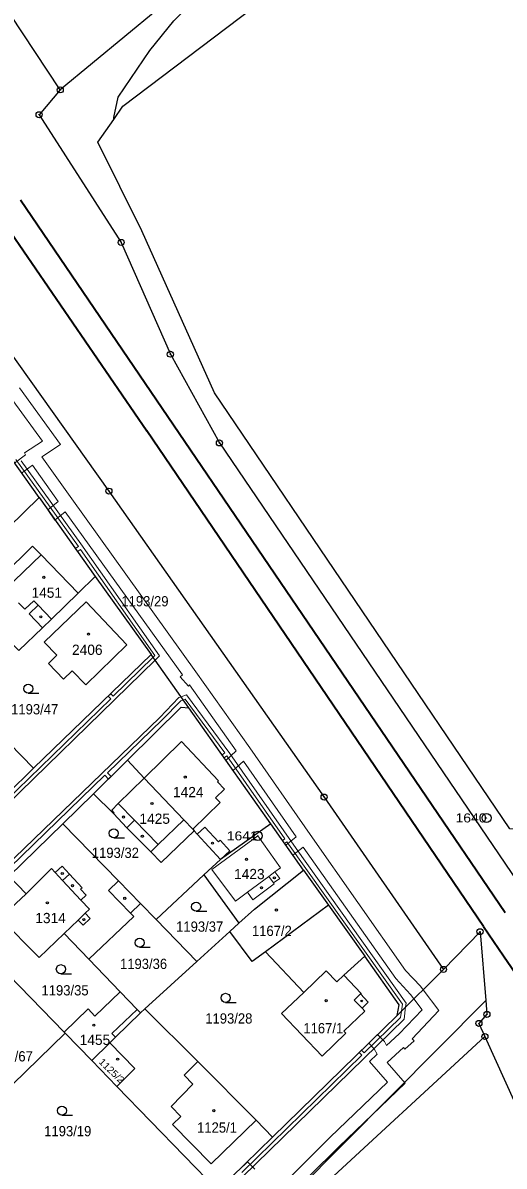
# Model space of a CAD drawing. Extents: x -679733 to -673243, y -1075091 to -1066557.
# Drawn here: x -676769.1 to -676689.4, y -1070238.7 to -1070049.2 of the extents above; entities that cross this region are included whole.
import ezdxf
from ezdxf.enums import TextEntityAlignment as Align

# ---------------------------------------------------------------- set-up
doc = ezdxf.new("R2010")
doc.units = 0
doc.header["$LTSCALE"] = 0.68
for name, color, linetype, lineweight in [('1', 7, 'Continuous', 25), ('13', 7, 'Continuous', 13), ('3', 7, 'Continuous', 25), ('4', 7, 'Continuous', 13), ('5', 7, 'Continuous', 25), ('6', 7, 'Continuous', 35), ('8', 7, 'Continuous', 25)]:
    doc.layers.add(name, color=color, linetype=linetype, lineweight=lineweight)
doc.layers.add('2', color=7, linetype='Continuous')

msp = doc.modelspace()

# ---------------------------------------------------------------- linework, layer by layer
at = {"layer": '1'}
for p, q in [((-676759.98, -1070143.71), (-676757.17, -1070140.97)), ((-676767.36, -1070172.74), (-676777.82, -1070162.08)), ((-676718.52, -1070195.43), (-676728.93, -1070203.14)), ((-676779.62, -1070198.64), (-676762.3, -1070216.47)), ((-676740.32, -1070204.74), (-676747.06, -1070197.82)), ((-676734.85, -1070199.78), (-676733.36, -1070198.43)), ((-676753.03, -1070209.78), (-676758.23, -1070204.36)), ((-676762.3, -1070216.47), (-676762.16, -1070216.61)), ((-676762.16, -1070216.61), (-676757.74, -1070221.17)), ((-676732.82, -1070254.27), (-676692.59, -1070217.19)), ((-676754.75, -1070218.25), (-676757.74, -1070221.17)), ((-676757.74, -1070221.17), (-676753.56, -1070225.48))]:
    msp.add_line(p, q, dxfattribs=at)
for points in [[(-676762.95, -1070060.3), (-676787.75, -1070022.76), (-676799.86, -1070004.4), (-676814.21, -1069982.79), (-676841.01, -1069942.42)], [(-676754.09, -1070065.2), (-676754.08, -1070064.87), (-676753.38, -1070061.52), (-676748.09, -1070053.75), (-676744.16, -1070048.87), (-676731.48, -1070036.23), (-676725.8, -1070030.05), (-676722.82, -1070025.97), (-676720.61, -1070021.69), (-676719.11, -1070017.96), (-676718.7, -1070012.97), (-676718.72, -1070007.64), (-676719.49, -1069999.96), (-676720.71, -1069995.39), (-676722.55, -1069991.24), (-676724.86, -1069987.23), (-676727.78, -1069983.74), (-676739.07, -1069972.03), (-676736.08, -1069969.29)], [(-676738.97, -1069976.09), (-676730.06, -1069985.69), (-676727.37, -1069989.37), (-676725.13, -1069993.44), (-676723.37, -1069997.66), (-676722.06, -1070002.19), (-676721.42, -1070006.58), (-676721.32, -1070011.24), (-676721.94, -1070016.09), (-676723.19, -1070019.99), (-676725.33, -1070024.32), (-676728.18, -1070028.48), (-676733.69, -1070034.78), (-676746.91, -1070047.06), (-676762.95, -1070060.3)], [(-676754.09, -1070065.2), (-676752.57, -1070063.02), (-676698.82, -1070022.28), (-676694.22, -1070018.27)], [(-676762.95, -1070060.3), (-676766.47, -1070064.42), (-676752.86, -1070085.57), (-676744.71, -1070104.11), (-676736.59, -1070118.82), (-676686.14, -1070193.11), (-676676.79, -1070183.97)], [(-676676.79, -1070183.97), (-676688.48, -1070182.77), (-676737.38, -1070110.52), (-676749.45, -1070083.66), (-676756.71, -1070068.96), (-676754.09, -1070065.2)], [(-676781.06, -1070090.05), (-676754.88, -1070126.8), (-676719.24, -1070177.5), (-676699.45, -1070206.07)], [(-676778.46, -1070139.56), (-676774.13, -1070135.34), (-676766.47, -1070127.87), (-676775.69, -1070114.92)], [(-676766.47, -1070127.87), (-676757.17, -1070140.97), (-676747.87, -1070153.86)], [(-676759.98, -1070143.71), (-676766.14, -1070137.34), (-676767.53, -1070135.9), (-676777.3, -1070145.51), (-676769.84, -1070153.23)], [(-676769.84, -1070153.23), (-676765.9, -1070149.46), (-676764.42, -1070148.02), (-676759.98, -1070143.71)], [(-676747.87, -1070153.86), (-676767.36, -1070172.74), (-676771.77, -1070177.03), (-676780.3, -1070185.34)], [(-676751.79, -1070171.39), (-676742.89, -1070162.63), (-676741.64, -1070162.74), (-676747.87, -1070153.86)], [(-676722.64, -1070189.62), (-676728.06, -1070181.95), (-676741.64, -1070162.74)], [(-676847.22, -1070264.34), (-676834.97, -1070252.44), (-676823.5, -1070241.3), (-676809.22, -1070227.45), (-676805.9, -1070224.23), (-676792.81, -1070211.49), (-676779.62, -1070198.64), (-676771.39, -1070190.64), (-676762.54, -1070181.94), (-676757.47, -1070176.96), (-676751.79, -1070171.39)], [(-676751.79, -1070171.39), (-676749.06, -1070174.35), (-676742.47, -1070181.25), (-676741, -1070182.84), (-676740.77, -1070183.09)], [(-676757.47, -1070176.96), (-676754.15, -1070180.22), (-676751.91, -1070182.58), (-676747.96, -1070186.58), (-676746.21, -1070188.35), (-676740.77, -1070183.09)], [(-676749.68, -1070195.13), (-676753.32, -1070191.4), (-676762.54, -1070181.94)], [(-676740.77, -1070183.09), (-676740.24, -1070183.66), (-676736.39, -1070187.83)], [(-676728.06, -1070181.95), (-676736.39, -1070187.83), (-676739.14, -1070190.4), (-676733.36, -1070198.43)], [(-676771.39, -1070190.64), (-676768.62, -1070193.53), (-676772.92, -1070197.56), (-676766.47, -1070204.11), (-676762.32, -1070200.1), (-676758.23, -1070204.36)], [(-676749.68, -1070195.13), (-676747.06, -1070197.82), (-676739.14, -1070190.4)], [(-676733.36, -1070198.43), (-676730.77, -1070196.08), (-676722.64, -1070189.62)], [(-676722.64, -1070189.62), (-676718.52, -1070195.43), (-676712.51, -1070203.89)], [(-676758.23, -1070204.36), (-676750.75, -1070197.31), (-676751.32, -1070196.73), (-676749.68, -1070195.13)], [(-676728.93, -1070203.14), (-676731.15, -1070204.78), (-676734.85, -1070199.78), (-676740.32, -1070204.74), (-676748.96, -1070212.58)], [(-676699.45, -1070206.07), (-676693.4, -1070199.83), (-676692.45, -1070211.22), (-676692.26, -1070213.51), (-676693.58, -1070215.01), (-676692.59, -1070217.19), (-676677.63, -1070250.24)], [(-676712.51, -1070203.89), (-676715.97, -1070207.04), (-676713.11, -1070210.04), (-676713.22, -1070210.14), (-676711.92, -1070211.52), (-676712.95, -1070212.51), (-676712.49, -1070212.99), (-676715.95, -1070216.3), (-676715.62, -1070216.66), (-676719.54, -1070220.46), (-676726.3, -1070213.4), (-676722.6, -1070209.87), (-676728.93, -1070203.14)], [(-676707.13, -1070213.69), (-676706.8, -1070211.93), (-676712.51, -1070203.89)], [(-676699.45, -1070206.07), (-676707.13, -1070213.69), (-676727.79, -1070233.88)], [(-676753.03, -1070209.78), (-676757.2, -1070213.79), (-676758.33, -1070212.58), (-676762.3, -1070216.47)], [(-676749.68, -1070213.28), (-676750.23, -1070212.71), (-676753.03, -1070209.78)], [(-676749.68, -1070213.28), (-676753.8, -1070217.31), (-676754.75, -1070218.25)], [(-676727.79, -1070233.88), (-676730.49, -1070231.04), (-676740.18, -1070221.35), (-676748.96, -1070212.58), (-676749.68, -1070213.28)], [(-676762.16, -1070216.61), (-676775.31, -1070229.41), (-676788.45, -1070242.2)], [(-676754.75, -1070218.25), (-676750.57, -1070222.5), (-676753.56, -1070225.48), (-676736.83, -1070242.7), (-676727.79, -1070233.88)]]:
    msp.add_lwpolyline(points, dxfattribs=at)
msp.add_lwpolyline([(-676758.74, -1070158.92), (-676751.91, -1070152.3), (-676758.65, -1070145.13), (-676765.62, -1070151.84), (-676763.51, -1070154.01), (-676764.92, -1070155.38), (-676762.41, -1070157.99), (-676760.99, -1070156.61)], close=True, dxfattribs=at)
at = {"layer": '13'}
for points in [[(-676777.23, -1070294.4), (-676762.16, -1070279.94), (-676746.3, -1070264.85), (-676737.35, -1070255.83), (-676726.71, -1070245.3), (-676716.74, -1070235.39), (-676705.8, -1070224.91), (-676708.78, -1070221.47), (-676706.09, -1070219.01), (-676705.88, -1070219.26), (-676704.31, -1070217.93), (-676704.62, -1070217.56), (-676700.25, -1070212.9), (-676702.84, -1070209.43), (-676703.27, -1070208.86), (-676705.73, -1070206.23), (-676721.56, -1070183.68), (-676731.53, -1070169.35), (-676740.46, -1070156.74), (-676761.04, -1070128.08), (-676765.98, -1070121.1), (-676762.92, -1070119.06), (-676769.68, -1070109.69)], [(-676770.81, -1070111.76), (-676765.92, -1070118.52), (-676768.86, -1070120.47), (-676768.69, -1070120.79), (-676770.54, -1070122.15)], [(-676776.38, -1070183.19), (-676747.2, -1070154.81), (-676746.48, -1070154.11), (-676759.54, -1070135.52), (-676769.43, -1070121.76)], [(-676770.3, -1070121.56), (-676759.94, -1070135.98), (-676760.48, -1070136.3), (-676760.12, -1070136.81), (-676759.6, -1070136.48), (-676747.26, -1070154.03), (-676747.55, -1070154.31), (-676754.17, -1070160.8), (-676754.59, -1070160.37), (-676755.02, -1070160.78), (-676754.59, -1070161.22), (-676773.95, -1070180)], [(-676769.35, -1070123.83), (-676767.57, -1070122.52), (-676763.31, -1070128.53), (-676765.02, -1070129.91), (-676763.83, -1070131.59), (-676762.13, -1070130.22), (-676742.71, -1070157.24), (-676743.09, -1070157.59), (-676741.69, -1070159.1), (-676741.51, -1070158.93), (-676733.8, -1070169.85), (-676735.5, -1070171.42), (-676734.31, -1070173.12), (-676732.59, -1070171.54), (-676723.85, -1070184.1), (-676725.58, -1070185.47), (-676724.39, -1070187.15), (-676722.7, -1070185.81), (-676707.37, -1070207.57), (-676704.89, -1070210.22), (-676704.36, -1070210.94), (-676703.01, -1070212.74), (-676706.77, -1070216.75), (-676708.88, -1070218.68), (-676709.24, -1070218.02), (-676710.36, -1070216.85), (-676711.84, -1070218.29), (-676710.92, -1070219.24), (-676710.44, -1070220.12), (-676711.72, -1070221.31), (-676708.72, -1070224.77), (-676718.22, -1070233.87), (-676727.42, -1070243.02)], [(-676778.13, -1070284.59), (-676751.12, -1070258.35), (-676742.93, -1070250.13), (-676732.76, -1070240.43), (-676705.99, -1070214.31), (-676705.72, -1070212.29), (-676705.64, -1070211.68), (-676723.85, -1070186.05), (-676734.88, -1070170.29), (-676742.04, -1070160.58), (-676742.93, -1070160.89), (-676743.29, -1070161.02), (-676746.47, -1070164.29), (-676772.12, -1070189.1)], [(-676771.33, -1070189.17), (-676755.57, -1070173.89), (-676754.98, -1070174.51), (-676754.54, -1070174.09), (-676755.14, -1070173.48), (-676746.05, -1070164.71), (-676742.95, -1070161.54), (-676742.57, -1070161.41), (-676742.26, -1070161.3), (-676735.7, -1070170.18), (-676736.15, -1070170.51), (-676735.81, -1070170.99), (-676735.35, -1070170.67), (-676725.74, -1070184.42), (-676726.12, -1070184.7), (-676725.78, -1070185.18), (-676725.39, -1070184.91), (-676706.26, -1070211.84), (-676706.41, -1070212.98), (-676706.55, -1070214.03), (-676712.59, -1070219.87), (-676713.01, -1070219.44), (-676713.44, -1070219.85), (-676713, -1070220.29), (-676732.87, -1070239.7)], [(-676730.73, -1070239.18), (-676731.95, -1070237.93), (-676733.42, -1070239.38)]]:
    msp.add_lwpolyline(points, dxfattribs=at)
at = {"layer": '3'}
for p, q in [((-676768.263, -1070160.3), (-676766.513, -1070160.3)), ((-676754.083, -1070184.25), (-676752.333, -1070184.25)), ((-676740.433, -1070196.43), (-676738.683, -1070196.43)), ((-676749.803, -1070202.39), (-676748.053, -1070202.39)), ((-676762.853, -1070206.78), (-676761.103, -1070206.78)), ((-676735.563, -1070211.53), (-676733.813, -1070211.53)), ((-676762.683, -1070230.22), (-676760.933, -1070230.22))]:
    msp.add_line(p, q, dxfattribs=at)
for centre in [(-676768.2629, -1070159.5498), (-676754.0829, -1070183.4998), (-676740.4329, -1070195.6798), (-676749.8029, -1070201.6398), (-676762.8529, -1070206.0298), (-676735.5629, -1070210.7798), (-676762.6829, -1070229.4698)]:
    msp.add_circle(centre, 0.75, dxfattribs=at)
at = {"layer": '4'}
for p, q in [((-676766.14, -1070137.34), (-676772.03, -1070143.04)), ((-676769.88, -1070145.29), (-676768.8, -1070146.39)), ((-676768.8, -1070146.39), (-676767.33, -1070144.96)), ((-676766.63, -1070145.68), (-676768.11, -1070147.11)), ((-676767.33, -1070144.96), (-676766.63, -1070145.68)), ((-676766.63, -1070145.68), (-676764.42, -1070148.02)), ((-676768.11, -1070147.11), (-676765.9, -1070149.46)), ((-676749.06, -1070174.35), (-676742.85, -1070168.31)), ((-676742.85, -1070168.31), (-676736.72, -1070174.82)), ((-676753.34, -1070178.59), (-676749.06, -1070174.35)), ((-676737.24, -1070177.62), (-676735.76, -1070176.18)), ((-676736.91, -1070175), (-676736.72, -1070174.82)), ((-676735.76, -1070176.18), (-676736.91, -1070175)), ((-676736.46, -1070178.42), (-676737.24, -1070177.62)), ((-676754.43, -1070179.67), (-676753.34, -1070178.59)), ((-676754.02, -1070180.09), (-676754.43, -1070179.67)), ((-676750.66, -1070181.35), (-676753.34, -1070178.59)), ((-676741, -1070182.84), (-676736.46, -1070178.42)), ((-676754.15, -1070180.22), (-676754.02, -1070180.09)), ((-676751.91, -1070182.58), (-676750.66, -1070181.35)), ((-676746.73, -1070185.38), (-676750.66, -1070181.35)), ((-676742.47, -1070181.25), (-676746.73, -1070185.38)), ((-676740.24, -1070183.66), (-676738.97, -1070182.49)), ((-676738.97, -1070182.49), (-676736.73, -1070184.9)), ((-676747.96, -1070186.58), (-676746.73, -1070185.38)), ((-676730.23, -1070183.93), (-676737.82, -1070189.51)), ((-676736.73, -1070184.9), (-676736.46, -1070184.65)), ((-676736.46, -1070184.65), (-676734.85, -1070186.4)), ((-676730.23, -1070183.93), (-676726.45, -1070189.24)), ((-676734.85, -1070186.4), (-676736.39, -1070187.83)), ((-676768.62, -1070193.53), (-676764.39, -1070189.36)), ((-676764.39, -1070189.36), (-676763.78, -1070190.01)), ((-676763.78, -1070190.01), (-676762.65, -1070188.96)), ((-676762.65, -1070188.96), (-676761.44, -1070190.27)), ((-676727.38, -1070189.92), (-676726.45, -1070189.24)), ((-676763.78, -1070190.01), (-676762.56, -1070191.32)), ((-676761.44, -1070190.27), (-676762.56, -1070191.32)), ((-676762.56, -1070191.32), (-676759.52, -1070194.59)), ((-676761.44, -1070190.27), (-676759.34, -1070192.52)), ((-676737.82, -1070189.51), (-676733.94, -1070194.75)), ((-676731.95, -1070193.29), (-676728.4, -1070190.67)), ((-676728.4, -1070190.67), (-676727.38, -1070189.92)), ((-676727.62, -1070191.74), (-676728.4, -1070190.67)), ((-676726.59, -1070190.98), (-676727.62, -1070191.74)), ((-676727.38, -1070189.92), (-676726.59, -1070190.98)), ((-676759.34, -1070192.52), (-676759.59, -1070192.76)), ((-676759.59, -1070192.76), (-676758.65, -1070193.78)), ((-676753.32, -1070191.4), (-676754.96, -1070193)), ((-676754.96, -1070193), (-676751.32, -1070196.73)), ((-676731.04, -1070194.52), (-676727.5, -1070191.9)), ((-676727.62, -1070191.74), (-676727.5, -1070191.9)), ((-676758.65, -1070193.78), (-676759.52, -1070194.59)), ((-676759.52, -1070194.59), (-676758.13, -1070196.08)), ((-676733.94, -1070194.75), (-676731.95, -1070193.29)), ((-676731.95, -1070193.29), (-676731.04, -1070194.52)), ((-676758.85, -1070196.77), (-676760.01, -1070197.88)), ((-676758.13, -1070196.08), (-676758.85, -1070196.77)), ((-676758.02, -1070197.64), (-676758.85, -1070196.77)), ((-676760.01, -1070197.88), (-676762.32, -1070200.1)), ((-676760.01, -1070197.88), (-676759.18, -1070198.75)), ((-676759.18, -1070198.75), (-676758.02, -1070197.64)), ((-676718.87, -1070206.31), (-676722.6, -1070209.87)), ((-676718.87, -1070206.31), (-676717.12, -1070208.14)), ((-676715.97, -1070207.04), (-676717.12, -1070208.14)), ((-676713.22, -1070210.14), (-676714.26, -1070211.14)), ((-676692.45, -1070211.22), (-676761.58, -1070280.77)), ((-676714.26, -1070211.14), (-676712.95, -1070212.51)), ((-676754.4, -1070216.67), (-676750.23, -1070212.71)), ((-676754.4, -1070216.67), (-676753.8, -1070217.31)), ((-676740.18, -1070221.35), (-676742.44, -1070223.61)), ((-676744.57, -1070228.81), (-676740.97, -1070225.07)), ((-676740.97, -1070225.07), (-676742.44, -1070223.61)), ((-676742.98, -1070230.47), (-676744.57, -1070228.81)), ((-676744.33, -1070231.76), (-676742.98, -1070230.47)), ((-676730.49, -1070231.04), (-676737.95, -1070238.29)), ((-676737.95, -1070238.29), (-676744.33, -1070231.76))]:
    msp.add_line(p, q, dxfattribs=at)
at = {"layer": '5'}
for centre, radius in [((-676765.6768, -1070141.0892), 0.175), ((-676766.1668, -1070147.6292), 0.175), ((-676758.2668, -1070150.4892), 0.175), ((-676742.2368, -1070174.1892), 0.175), ((-676747.7568, -1070178.5792), 0.175), ((-676752.4768, -1070180.8092), 0.175), ((-676749.3468, -1070183.9992), 0.175), ((-676737.7268, -1070185.1492), 0.175), ((-676732.0968, -1070187.8192), 0.175), ((-676762.6168, -1070190.1692), 0.175), ((-676727.4668, -1070190.8792), 0.175), ((-676760.9368, -1070192.1792), 0.175), ((-676729.6068, -1070192.5292), 0.175), ((-676765.0868, -1070195.0192), 0.175), ((-676752.2668, -1070194.2892), 0.175), ((-676727.1368, -1070196.2292), 0.175), ((-676759.0368, -1070197.8092), 0.175), ((-676718.8968, -1070211.2392), 0.175), ((-676713.0046, -1070211.2994), 0.1172), ((-676757.3768, -1070215.2992), 0.175), ((-676753.4468, -1070220.9292), 0.175), ((-676737.4968, -1070229.4792), 0.175)]:
    msp.add_circle(centre, radius, dxfattribs=at)
at = {"layer": '6'}
for p, q in [((-676769.54, -1070078.53), (-676745.1, -1070114.41)), ((-676773.16, -1070081), (-676748.63, -1070116.81)), ((-676745.1, -1070114.41), (-676689.23, -1070196.64)), ((-676692.82, -1070198.94), (-676748.63, -1070116.81)), ((-676692.82, -1070198.94), (-676689.51, -1070203.81)), ((-676689.51, -1070203.81), (-676659.09, -1070248.57))]:
    msp.add_line(p, q, dxfattribs=at)
at = {"layer": '8'}
for centre, radius in [((-676762.95, -1070060.2999), 0.5), ((-676762.95, -1070060.2999), 0.0303), ((-676766.47, -1070064.4199), 0.5), ((-676766.47, -1070064.4199), 0.0303), ((-676752.86, -1070085.5699), 0.5), ((-676752.86, -1070085.5699), 0.0303), ((-676744.71, -1070104.1099), 0.5), ((-676744.71, -1070104.1099), 0.0303), ((-676736.59, -1070118.8199), 0.5), ((-676736.59, -1070118.8199), 0.0303), ((-676754.88, -1070126.7999), 0.5), ((-676754.88, -1070126.7999), 0.0303), ((-676719.24, -1070177.4999), 0.5), ((-676719.24, -1070177.4999), 0.0303), ((-676692.32, -1070180.9598), 0.75), ((-676692.32, -1070180.9598), 0.03), ((-676730.23, -1070183.9298), 0.75), ((-676730.23, -1070183.9298), 0.03), ((-676693.4, -1070199.8299), 0.5), ((-676693.4, -1070199.8299), 0.0303), ((-676699.45, -1070206.0699), 0.5), ((-676699.45, -1070206.0699), 0.0303), ((-676692.26, -1070213.5099), 0.5), ((-676692.26, -1070213.5099), 0.0303), ((-676693.58, -1070215.0099), 0.5), ((-676693.58, -1070215.0099), 0.0303), ((-676692.59, -1070217.1899), 0.5), ((-676692.59, -1070217.1899), 0.0303)]:
    msp.add_circle(centre, radius, dxfattribs=at)

# ---------------------------------------------------------------- texts
at = {"layer": '2'}
for s, p in [('1451', (-676767.71, -1070144.479)), ('2406', (-676761, -1070153.94)), ('1424', (-676744.27, -1070177.529)), ('1425', (-676749.83, -1070181.94)), ('1423', (-676734.15, -1070191.11)), ('1314', (-676767.09, -1070198.4)), ('1455', (-676759.73, -1070218.59))]:
    msp.add_text(s, height=1.7, dxfattribs=at).set_placement(p)
at = {"layer": '2', "width": 0.95}
for s, p in [('1193/29', (-676752.82, -1070145.9)), ('1193/47', (-676771.09, -1070163.8)), ('1193/32', (-676757.72, -1070187.59)), ('1193/37', (-676743.75, -1070199.82)), ('1193/36', (-676753.05, -1070205.999)), ('1193/35', (-676766.06, -1070210.38)), ('1193/28', (-676738.92, -1070215.04)), ('1193/67', (-676775.3, -1070221.32)), ('1193/19', (-676765.61, -1070233.72)), ('1125/1', (-676740.28, -1070233.12))]:
    msp.add_text(s, height=1.7, dxfattribs=at).set_placement(p)
for s, p in [('1167/2', (-676727.889, -1070200.529)), ('1167/1', (-676719.369, -1070216.66))]:
    msp.add_text(s, height=1.7, dxfattribs=at).set_placement(p, align=Align.CENTER)
at = {"layer": '2', "width": 1.1}
msp.add_text('1125/2', height=1.14, rotation=316, dxfattribs=at).set_placement((-676756.665, -1070221.5))
at = {"layer": '8', "width": 1.15}
for s, p in [('1640', (-676692.319, -1070181.71)), ('1641', (-676730.229, -1070184.679))]:
    msp.add_text(s, height=1.5, dxfattribs=at).set_placement(p, align=Align.RIGHT)

doc.saveas('drawing.dxf')
